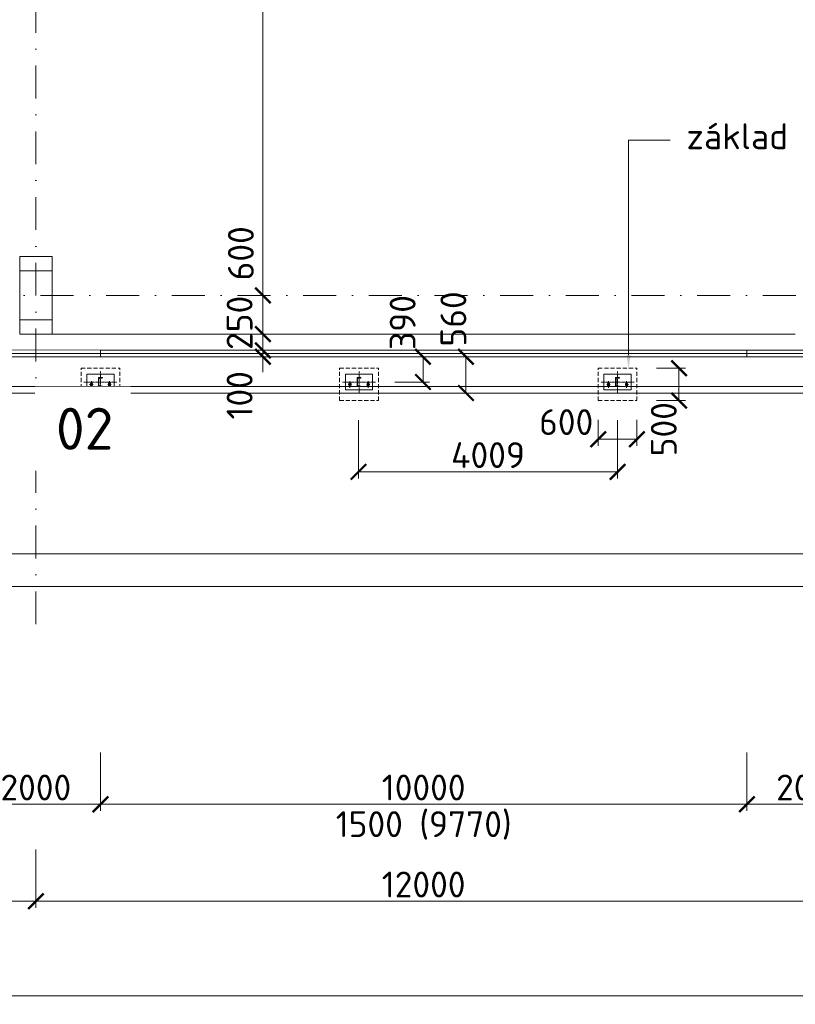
# Model space of a CAD drawing. Header units: millimetres. Extents: x -725694 to 5289369, y -1488057 to 2187451.
# Tile 131 of 656: x 11750 to 23750, y -10963 to 4263. Entities that reach past the tile are written whole.
import ezdxf
from ezdxf import colors
from ezdxf.entities.mleader import LeaderData, LeaderLine
from ezdxf.enums import TextEntityAlignment as Align
from ezdxf.math import Vec2, Vec3

# ---------------------------------------------------------------- set-up
doc = ezdxf.new("R2010")
doc.units = ezdxf.units.MM
for name, pattern in [('AM_DIN_G_W050', [13.75, 9.75, -1.5, 1, -1.5]), ('CENTERX2', [101.6, 63.5, -12.7, 12.7, -12.7]), ('DASHDOT', [25.4, 12.7, -6.35, 0, -6.35]), ('HIDDEN', [9.525, 6.35, -3.175])]:
    doc.linetypes.add(name, pattern=pattern)
doc.layers.get('Defpoints').update_dxf_attribs({"color": 8})
doc.layers.add('_____detaily', color=1, linetype='Continuous')
for name, color, linetype, lineweight in [('A99_N_kce-pohl', 1, 'Continuous', 9), ('A99_N_kce-rez-sil', 6, 'Continuous', 18), ('A99_N_kce-rez-ten', 4, 'Continuous', 9), ('A99_N_koty-200', 5, 'Continuous', 5), ('A99_N_koty-200 @ 200', 5, 'Continuous', 5), ('A99_N_osy', 1, 'CENTERX2', 9), ('A99_N_sraf', 252, 'Continuous', 0), ('A99_N_txt-popis-200', 240, 'Continuous', 5), ('A99_N_txt-popis-50 @ 200', 240, 'Continuous', 9), ('A99_S_kce-pohl', 7, 'Continuous', 5), ('A99_S_sloupy', 7, 'Continuous', 5)]:
    doc.layers.add(name, color=color, linetype=linetype, lineweight=lineweight)
doc.styles.add('A99_kota', font='isocpeur.ttf', dxfattribs={"height": 2})
doc.styles.add('A99_popis', font='isocpeur.ttf')
doc.styles.add('ad_popis 100', font='isocpeur.ttf', dxfattribs={"height": 200})
doc.styles.add('Popis', font='arial.ttf')
doc.linetypes.add('IZOLACE', pattern='A,0.00254,-2.54,[134,ltypeshp.shx,S=2.54,R=0,X=-2.54,Y=0],-5.08,[134,ltypeshp.shx,S=2.54,R=180,X=2.54,Y=0],-2.54', length=10.16254)
doc.dimstyles.new('A99_kota_200 new', dxfattribs={"dimscale": 200, "dimtxt": 2, "dimasz": 1.2, "dimexe": 0.5, "dimexo": 1.5, "dimgap": 0.3, "dimtad": 1, "dimdec": 0, "dimzin": 3, "dimdsep": 46, "dimtxsty": 'A99_kota', "dimblk": 'ARCHTICK', "dimcen": 2.5, "dimazin": 2, "dimtfac": 0.75, "dimtdec": 0, "dimtmove": 2, "dimatfit": 0, "dimfxl": 0, "dimtolj": 1, "dimtzin": 0, "dimlwd": 5, "dimlwe": 5, "dimarcsym": 0})

# ---------------------------------------------------------------- blocks, each defined once
blk = doc.blocks.new('_ArchTick')
at = {"color": 0, "linetype": 'ByBlock', "const_width": 0.15}
blk.add_lwpolyline([(-0.5, -0.5), (0.5, 0.5)], dxfattribs=at)
blk = doc.blocks.new('*D134')
at = {"layer": 'A99_N_koty-200', "color": 0, "lineweight": 5, "transparency": 16777216}
for p, q in [((12000, -8570), (12000, -9470)), ((24000, -8570), (24000, -9470)), ((24000, -9370), (12000, -9370))]:
    blk.add_line(p, q, dxfattribs=at)
at = {"layer": 'Defpoints', "color": 0, "lineweight": 0, "transparency": 16777216}
for p in [(12000, -5085), (24000, -5075), (12000, -9370)]:
    blk.add_point(p, dxfattribs=at)
at = {"layer": 'A99_N_koty-200', "color": 0, "lineweight": 5, "transparency": 16777216, "xscale": 240, "yscale": 240, "zscale": 240, "rotation": 180}
blk.add_blockref('_ArchTick', (12000, -9370), dxfattribs=at)
at = {"layer": 'A99_N_koty-200', "color": 0, "lineweight": 5, "transparency": 16777216, "xscale": 240, "yscale": 240, "zscale": 240}
blk.add_blockref('_ArchTick', (24000, -9370), dxfattribs=at)
at = {"layer": 'A99_N_koty-200', "color": 0, "transparency": 16777216, "insert": (18000, -9110), "char_height": 400, "attachment_point": 5, "style": 'A99_kota'}
blk.add_mtext('\\A1;12000', dxfattribs=at)
blk = doc.blocks.new('*D135')
at = {"layer": 'A99_N_koty-200', "color": 0, "lineweight": 5, "transparency": 16777216}
for p, q in [((0, -8570), (0, -9470)), ((12000, -8570), (12000, -9470)), ((12000, -9370), (0, -9370))]:
    blk.add_line(p, q, dxfattribs=at)
at = {"layer": 'Defpoints', "color": 0, "lineweight": 0, "transparency": 16777216}
for p in [(0, -5085), (12000, -5085), (0, -9370)]:
    blk.add_point(p, dxfattribs=at)
at = {"layer": 'A99_N_koty-200', "color": 0, "lineweight": 5, "transparency": 16777216, "xscale": 240, "yscale": 240, "zscale": 240, "rotation": 180}
blk.add_blockref('_ArchTick', (0, -9370), dxfattribs=at)
at = {"layer": 'A99_N_koty-200', "color": 0, "lineweight": 5, "transparency": 16777216, "xscale": 240, "yscale": 240, "zscale": 240}
blk.add_blockref('_ArchTick', (12000, -9370), dxfattribs=at)
at = {"layer": 'A99_N_koty-200', "color": 0, "transparency": 16777216, "insert": (6000, -9110), "char_height": 400, "attachment_point": 5, "style": 'A99_kota'}
blk.add_mtext('\\A1;12000', dxfattribs=at)
blk = doc.blocks.new('*D517')
at = {"layer": 'A99_N_koty-200', "color": 0, "lineweight": 5, "transparency": 16777216}
for p, q in [((11000, -7070), (11000, -7970)), ((13000, -7070), (13000, -7970)), ((11000, -7870), (13000, -7870))]:
    blk.add_line(p, q, dxfattribs=at)
at = {"layer": 'Defpoints', "color": 0, "lineweight": 18, "transparency": 16777216}
for p in [(11000, -950), (13000, -950), (13000, -7870)]:
    blk.add_point(p, dxfattribs=at)
at = {"layer": 'A99_N_koty-200', "color": 0, "lineweight": 5, "transparency": 16777216, "xscale": 240, "yscale": 240, "zscale": 240, "rotation": 180}
blk.add_blockref('_ArchTick', (11000, -7870), dxfattribs=at)
at = {"layer": 'A99_N_koty-200', "color": 0, "lineweight": 5, "transparency": 16777216, "xscale": 240, "yscale": 240, "zscale": 240}
blk.add_blockref('_ArchTick', (13000, -7870), dxfattribs=at)
at = {"layer": 'A99_N_koty-200', "color": 0, "transparency": 16777216, "insert": (12000, -7610), "char_height": 400, "attachment_point": 5, "style": 'A99_kota'}
blk.add_mtext('\\A1;2000', dxfattribs=at)
blk = doc.blocks.new('*D514')
at = {"layer": 'A99_N_koty-200', "color": 0, "lineweight": 5, "transparency": 16777216}
for p, q in [((23000, -7070), (23000, -7970)), ((25000, -7070), (25000, -7970)), ((23000, -7870), (25000, -7870))]:
    blk.add_line(p, q, dxfattribs=at)
at = {"layer": 'Defpoints', "color": 0, "lineweight": 18, "transparency": 16777216}
for p in [(23000, -950), (25000, -950), (25000, -7870)]:
    blk.add_point(p, dxfattribs=at)
at = {"layer": 'A99_N_koty-200', "color": 0, "lineweight": 5, "transparency": 16777216, "xscale": 240, "yscale": 240, "zscale": 240, "rotation": 180}
blk.add_blockref('_ArchTick', (23000, -7870), dxfattribs=at)
at = {"layer": 'A99_N_koty-200', "color": 0, "lineweight": 5, "transparency": 16777216, "xscale": 240, "yscale": 240, "zscale": 240}
blk.add_blockref('_ArchTick', (25000, -7870), dxfattribs=at)
at = {"layer": 'A99_N_koty-200', "color": 0, "transparency": 16777216, "insert": (24000, -7610), "char_height": 400, "attachment_point": 5, "style": 'A99_kota'}
blk.add_mtext('\\A1;2000', dxfattribs=at)
blk = doc.blocks.new('*D516')
at = {"layer": 'A99_N_koty-200', "color": 0, "lineweight": 5, "transparency": 16777216}
for p, q in [((13000, -7070), (13000, -7970)), ((23000, -7070), (23000, -7970)), ((13000, -7870), (23000, -7870))]:
    blk.add_line(p, q, dxfattribs=at)
at = {"layer": 'Defpoints', "color": 0, "lineweight": 18, "transparency": 16777216}
for p in [(13000, -950), (23000, -950), (23000, -7870)]:
    blk.add_point(p, dxfattribs=at)
at = {"layer": 'A99_N_koty-200', "color": 0, "lineweight": 5, "transparency": 16777216, "xscale": 240, "yscale": 240, "zscale": 240, "rotation": 180}
blk.add_blockref('_ArchTick', (13000, -7870), dxfattribs=at)
at = {"layer": 'A99_N_koty-200', "color": 0, "lineweight": 5, "transparency": 16777216, "xscale": 240, "yscale": 240, "zscale": 240}
blk.add_blockref('_ArchTick', (23000, -7870), dxfattribs=at)
at = {"layer": 'A99_N_koty-200', "color": 0, "transparency": 16777216, "insert": (18000, -7610), "char_height": 400, "attachment_point": 5, "style": 'A99_kota'}
blk.add_mtext('\\A1;10000', dxfattribs=at)
blk = doc.blocks.new('*D503')
at = {"layer": 'A99_N_koty-200', "color": 0, "lineweight": 5, "transparency": 16777216}
for p, q in [((-600, -10030), (-600, -10930)), ((138875, -10030), (138875, -10930)), ((-600, -10830), (138875, -10830))]:
    blk.add_line(p, q, dxfattribs=at)
at = {"layer": 'Defpoints', "color": 0, "lineweight": 18, "transparency": 16777216}
for p in [(-600, -950), (138875, -950), (138875, -10830)]:
    blk.add_point(p, dxfattribs=at)
at = {"layer": 'A99_N_koty-200', "color": 0, "lineweight": 5, "transparency": 16777216, "xscale": 240, "yscale": 240, "zscale": 240, "rotation": 180}
blk.add_blockref('_ArchTick', (-600, -10830), dxfattribs=at)
at = {"layer": 'A99_N_koty-200', "color": 0, "lineweight": 5, "transparency": 16777216, "xscale": 240, "yscale": 240, "zscale": 240}
blk.add_blockref('_ArchTick', (138875, -10830), dxfattribs=at)
at = {"layer": 'A99_N_koty-200', "color": 0, "transparency": 16777216, "insert": (69137.5, -10570), "char_height": 400, "attachment_point": 5, "style": 'A99_kota'}
blk.add_mtext('\\A1;139475', dxfattribs=at)
blk = doc.blocks.new('*D521')
at = {"layer": 'A99_N_koty-200', "color": 0, "lineweight": 5, "transparency": 16777216}
for p, q in [((15512.5, -850), (15512.5, -610)), ((15512.5, -850), (15612.5, -850)), ((15512.5, -950), (15512.5, -850)), ((15512.5, -950), (15612.5, -950)), ((15512.5, -950), (15512.5, -1190))]:
    blk.add_line(p, q, dxfattribs=at)
at = {"layer": 'Defpoints', "color": 0, "lineweight": 18, "transparency": 16777216}
for p in [(15512.5, -850), (15512.5, -850), (15512.5, -950)]:
    blk.add_point(p, dxfattribs=at)
at = {"layer": 'A99_N_koty-200', "color": 0, "lineweight": 5, "transparency": 16777216, "xscale": 240, "yscale": 240, "zscale": 240}
for p, rotation in [((15512.5, -850), 270), ((15512.5, -950), 90)]:
    blk.add_blockref('_ArchTick', p, dxfattribs=dict(at, rotation=rotation))
at = {"layer": 'A99_N_koty-200', "color": 0, "transparency": 16777216, "insert": (15152.5, -1545), "char_height": 400, "attachment_point": 5, "rotation": 90, "style": 'A99_kota'}
blk.add_mtext('\\A1;100', dxfattribs=at)
blk = doc.blocks.new('*D288')
at = {"layer": 'A99_N_koty-200', "color": 0, "lineweight": 5, "transparency": 16777216}
for p, q in [((15512.5, -600), (15612.5, -600)), ((15512.5, -850), (15512.5, -600)), ((15512.5, -850), (15612.5, -850))]:
    blk.add_line(p, q, dxfattribs=at)
at = {"layer": 'Defpoints', "color": 0, "lineweight": 0, "transparency": 16777216}
for p in [(15512.5, -600), (15512.5, -600), (15512.5, -850)]:
    blk.add_point(p, dxfattribs=at)
at = {"layer": 'A99_N_koty-200', "color": 0, "lineweight": 5, "transparency": 16777216, "xscale": 240, "yscale": 240, "zscale": 240}
for p, rotation in [((15512.5, -600), 90), ((15512.5, -850), 270)]:
    blk.add_blockref('_ArchTick', p, dxfattribs=dict(at, rotation=rotation))
at = {"layer": 'A99_N_koty-200', "color": 0, "transparency": 16777216, "insert": (15152.5, -425), "char_height": 400, "attachment_point": 5, "rotation": 90, "style": 'A99_kota'}
blk.add_mtext('\\A1;250', dxfattribs=at)
blk = doc.blocks.new('*D328')
at = {"layer": 'A99_N_koty-200', "color": 0, "lineweight": 5, "transparency": 16777216}
for p, q in [((15512.5, 0), (15612.5, 0)), ((15512.5, -600), (15512.5, 0)), ((15512.5, -600), (15612.5, -600))]:
    blk.add_line(p, q, dxfattribs=at)
at = {"layer": 'Defpoints', "color": 0, "lineweight": 0, "transparency": 16777216}
for p in [(15512.5, 0), (15512.5, 0), (15512.5, -600)]:
    blk.add_point(p, dxfattribs=at)
at = {"layer": 'A99_N_koty-200', "color": 0, "lineweight": 5, "transparency": 16777216, "xscale": 240, "yscale": 240, "zscale": 240}
for p, rotation in [((15512.5, 0), 90), ((15512.5, -600), 270)]:
    blk.add_blockref('_ArchTick', p, dxfattribs=dict(at, rotation=rotation))
at = {"layer": 'A99_N_koty-200', "color": 0, "transparency": 16777216, "insert": (15172.5, 650), "char_height": 400, "attachment_point": 5, "rotation": 90, "style": 'A99_kota'}
blk.add_mtext('\\A1;600', dxfattribs=at)
blk = doc.blocks.new('*D329')
at = {"layer": 'A99_N_koty-200', "color": 0, "lineweight": 5, "transparency": 16777216}
for p, q in [((15512.5, 23400), (15612.5, 23400)), ((15512.5, 0), (15512.5, 23400)), ((15512.5, 0), (15612.5, 0))]:
    blk.add_line(p, q, dxfattribs=at)
at = {"layer": 'Defpoints', "color": 0, "lineweight": 0, "transparency": 16777216}
for p in [(15512.5, 23400), (15512.5, 23400), (15512.5, 0)]:
    blk.add_point(p, dxfattribs=at)
at = {"layer": 'A99_N_koty-200', "color": 0, "lineweight": 5, "transparency": 16777216, "xscale": 240, "yscale": 240, "zscale": 240}
for p, rotation in [((15512.5, 23400), 90), ((15512.5, 0), 270)]:
    blk.add_blockref('_ArchTick', p, dxfattribs=dict(at, rotation=rotation))
at = {"layer": 'A99_N_koty-200', "color": 0, "transparency": 16777216, "insert": (15252.5, 11700), "char_height": 400, "attachment_point": 5, "rotation": 90, "style": 'A99_kota'}
blk.add_mtext('\\A1;23400', dxfattribs=at)
blk = doc.blocks.new('*U118')
for p, q in [((0, -140), (0, 0)), ((60, 0), (0, 0)), ((60, -3), (60, 0)), ((60, -140), (0, -140)), ((7, -119), (7, -21)), ((16, -11), (55, -8)), ((55, -132), (16, -129)), ((60, -140), (60, -137))]:
    blk.add_line(p, q)
for centre, radius, start, end in [((17, -21), 10, 94.5739, 180), ((17, -119), 10, 180, 265.4261), ((55, -3), 5, 274.5739, 0), ((55, -137), 5, 0, 85.4261)]:
    blk.add_arc(centre, radius, start, end)
at = {"layer": 'Defpoints', "color": 221, "style": 'Popis'}
blk.add_attdef('VELIKOST_PROFILU', text='', height=5, dxfattribs=at).set_placement((36, 12), align=Align.BOTTOM_LEFT)
blk = doc.blocks.new('*D385')
at = {"layer": 'A99_N_koty-200', "color": 0, "lineweight": 5, "transparency": 16777216}
for p, q in [((20700, -1927), (20700, -2325)), ((21300, -1927), (21300, -2325)), ((20700, -2225), (21300, -2225))]:
    blk.add_line(p, q, dxfattribs=at)
at = {"layer": 'Defpoints', "color": 0, "lineweight": 0, "transparency": 16777216}
for p in [(20700, -1627), (21300, -1627), (21300, -2225)]:
    blk.add_point(p, dxfattribs=at)
at = {"layer": 'A99_N_koty-200', "color": 0, "lineweight": 5, "transparency": 16777216, "xscale": 240, "yscale": 240, "zscale": 240, "rotation": 180}
blk.add_blockref('_ArchTick', (20700, -2225), dxfattribs=at)
at = {"layer": 'A99_N_koty-200', "color": 0, "lineweight": 5, "transparency": 16777216, "xscale": 240, "yscale": 240, "zscale": 240}
blk.add_blockref('_ArchTick', (21300, -2225), dxfattribs=at)
at = {"layer": 'A99_N_koty-200', "color": 0, "transparency": 16777216, "insert": (20205, -1960), "char_height": 400, "attachment_point": 5, "style": 'A99_kota'}
blk.add_mtext('\\A1;600', dxfattribs=at)
blk = doc.blocks.new('*D386')
at = {"layer": 'A99_N_koty-200', "color": 0, "lineweight": 5, "transparency": 16777216}
for p, q in [((21600, -1127), (22050, -1127)), ((21950, -1127), (21950, -1627)), ((21600, -1627), (22050, -1627))]:
    blk.add_line(p, q, dxfattribs=at)
at = {"layer": 'Defpoints', "color": 0, "lineweight": 0, "transparency": 16777216}
for p in [(21300, -1127), (21300, -1627), (21950, -1627)]:
    blk.add_point(p, dxfattribs=at)
at = {"layer": 'A99_N_koty-200', "color": 0, "lineweight": 5, "transparency": 16777216, "xscale": 240, "yscale": 240, "zscale": 240}
for p, rotation in [((21950, -1127), 90), ((21950, -1627), 270)]:
    blk.add_blockref('_ArchTick', p, dxfattribs=dict(at, rotation=rotation))
at = {"layer": 'A99_N_koty-200', "color": 0, "transparency": 16777216, "insert": (21715, -2070), "char_height": 400, "attachment_point": 5, "rotation": 90, "style": 'A99_kota'}
blk.add_mtext('\\A1;500', dxfattribs=at)
blk = doc.blocks.new('*D387')
at = {"layer": 'A99_N_koty-200', "color": 0, "lineweight": 5, "transparency": 16777216}
for p, q in [((1000, -3195), (1000, -4095)), ((61000, -3195), (61000, -4095)), ((1000, -3995), (61000, -3995))]:
    blk.add_line(p, q, dxfattribs=at)
at = {"layer": 'Defpoints', "color": 0, "lineweight": 0, "transparency": 16777216}
for p in [(1000, -1507.5), (61000, -1507.5), (61000, -3995)]:
    blk.add_point(p, dxfattribs=at)
at = {"layer": 'A99_N_koty-200', "color": 0, "lineweight": 5, "transparency": 16777216, "xscale": 240, "yscale": 240, "zscale": 240, "rotation": 180}
blk.add_blockref('_ArchTick', (1000, -3995), dxfattribs=at)
at = {"layer": 'A99_N_koty-200', "color": 0, "lineweight": 5, "transparency": 16777216, "xscale": 240, "yscale": 240, "zscale": 240}
blk.add_blockref('_ArchTick', (61000, -3995), dxfattribs=at)
at = {"layer": 'A99_N_koty-200', "color": 0, "transparency": 16777216, "insert": (30000, -3675), "char_height": 400, "attachment_point": 5, "style": 'A99_kota'}
blk.add_mtext('\\A1;podpory svodidla 15 x 4000', dxfattribs=at)
blk = doc.blocks.new('*D388')
at = {"layer": 'A99_N_koty-200', "color": 0, "lineweight": 5, "transparency": 16777216}
for p, q in [((16991, -1930), (16991, -2830)), ((21000, -1930), (21000, -2830)), ((16991, -2730), (21000, -2730))]:
    blk.add_line(p, q, dxfattribs=at)
at = {"layer": 'Defpoints', "color": 0, "lineweight": 0, "transparency": 16777216}
for p in [(16991, -1510), (21000, -1510), (21000, -2730)]:
    blk.add_point(p, dxfattribs=at)
at = {"layer": 'A99_N_koty-200', "color": 0, "lineweight": 5, "transparency": 16777216, "xscale": 240, "yscale": 240, "zscale": 240, "rotation": 180}
blk.add_blockref('_ArchTick', (16991, -2730), dxfattribs=at)
at = {"layer": 'A99_N_koty-200', "color": 0, "lineweight": 5, "transparency": 16777216, "xscale": 240, "yscale": 240, "zscale": 240}
blk.add_blockref('_ArchTick', (21000, -2730), dxfattribs=at)
at = {"layer": 'A99_N_koty-200', "color": 0, "transparency": 16777216, "insert": (18996, -2470), "char_height": 400, "attachment_point": 5, "style": 'A99_kota'}
blk.add_mtext('\\A1;4009', dxfattribs=at)
blk = doc.blocks.new('*D531')
at = {"layer": 'A99_N_koty-200', "color": 0, "lineweight": 5, "transparency": 16777216}
for p, q in [((17990, -950), (18090, -950)), ((17990, -1340), (17990, -950)), ((17555.5, -1340), (18090, -1340))]:
    blk.add_line(p, q, dxfattribs=at)
at = {"layer": 'Defpoints', "color": 0, "lineweight": 18, "transparency": 16777216}
for p in [(17990, -950), (17990, -950), (17255.5, -1340)]:
    blk.add_point(p, dxfattribs=at)
at = {"layer": 'A99_N_koty-200', "color": 0, "lineweight": 5, "transparency": 16777216, "xscale": 240, "yscale": 240, "zscale": 240}
for p, rotation in [((17990, -950), 90), ((17990, -1340), 270)]:
    blk.add_blockref('_ArchTick', p, dxfattribs=dict(at, rotation=rotation))
at = {"layer": 'A99_N_koty-200', "color": 0, "transparency": 16777216, "insert": (17675, -420), "char_height": 400, "attachment_point": 5, "rotation": 90, "style": 'A99_kota'}
blk.add_mtext('\\A1;390', dxfattribs=at)
blk = doc.blocks.new('*D532')
at = {"layer": 'A99_N_koty-200', "color": 0, "lineweight": 5, "transparency": 16777216}
for p, q in [((18655, -950), (18755, -950)), ((18655, -950), (18655, -1510)), ((18655, -1510), (18755, -1510))]:
    blk.add_line(p, q, dxfattribs=at)
at = {"layer": 'Defpoints', "color": 0, "lineweight": 18, "transparency": 16777216}
for p in [(18655, -950), (18655, -1510), (18655, -1510)]:
    blk.add_point(p, dxfattribs=at)
at = {"layer": 'A99_N_koty-200', "color": 0, "lineweight": 5, "transparency": 16777216, "xscale": 240, "yscale": 240, "zscale": 240}
for p, rotation in [((18655, -950), 90), ((18655, -1510), 270)]:
    blk.add_blockref('_ArchTick', p, dxfattribs=dict(at, rotation=rotation))
at = {"layer": 'A99_N_koty-200', "color": 0, "transparency": 16777216, "insert": (18460, -365), "char_height": 400, "attachment_point": 5, "rotation": 90, "style": 'A99_kota'}
blk.add_mtext('\\A1;560', dxfattribs=at)
blk = doc.blocks.new('*D393')
at = {"layer": 'A99_N_koty-200', "color": 0, "lineweight": 5, "transparency": 16777216}
for p, q in [((-756, -829), (-828, -640)), ((-799, -1510), (-1429, -1510))]:
    blk.add_line(p, q, dxfattribs=at)
blk.add_arc((-499, -1510), 830, 110.6942, 180, dxfattribs=at)
at = {"layer": 'Defpoints', "color": 0, "lineweight": 0, "transparency": 16777216}
for p in [(-1073, -911), (-650, -1110), (-499, -1510), (-499, -1510), (63800, -1510)]:
    blk.add_point(p, dxfattribs=at)
at = {"layer": 'A99_N_koty-200', "color": 0, "lineweight": 5, "transparency": 16777216, "xscale": 240, "yscale": 240, "zscale": 240}
for p, rotation in [((-792, -733), 20.69419997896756), ((-1329, -1510), 270)]:
    blk.add_blockref('_ArchTick', p, dxfattribs=dict(at, rotation=rotation))
at = {"layer": 'A99_N_koty-200', "color": 0, "transparency": 16777216, "insert": (-1409, -881), "char_height": 400, "width": 594.59, "attachment_point": 5, "rotation": 55.3471, "style": 'A99_kota'}
blk.add_mtext('\\A1;70{\\fArial|b0|i0|c238|p34;\\H1.08333x;°}', dxfattribs=at)

msp = doc.modelspace()

# ---------------------------------------------------------------- linework, layer by layer
at = {"layer": '_____detaily', "color": 7, "linetype": 'HIDDEN', "lineweight": 5, "ltscale": 10}
for points in [[(12700, -1127), (13300, -1127)], [(12700, -1627), (12700, -1127)], [(13300, -1627), (13300, -1127)], [(16700, -1127), (17300, -1127)], [(16700, -1627), (16700, -1127)], [(17300, -1627), (17300, -1127)], [(20700, -1127), (21300, -1127)], [(20700, -1627), (20700, -1127)], [(21300, -1627), (21300, -1127)], [(12700, -1627), (13300, -1627)], [(16700, -1627), (17300, -1627)], [(20700, -1627), (21300, -1627)]]:
    msp.add_lwpolyline(points, dxfattribs=at)
at = {"layer": '_____detaily', "color": 7, "linetype": 'AM_DIN_G_W050', "lineweight": 0, "ltscale": 2}
for points in [[(13000, -1507.5), (13000, -1172.5)], [(17000, -1507.5), (17000, -1172.5)], [(21000, -1507.5), (21000, -1172.5)], [(13255.5, -1340), (12744.5, -1340)], [(12860, -1431.4), (12860, -1328.9)], [(13140, -1431.4), (13140, -1328.9)], [(17255.5, -1340), (16744.5, -1340)], [(16860, -1431.4), (16860, -1328.9)], [(17140, -1431.4), (17140, -1328.9)], [(21255.5, -1340), (20744.5, -1340)], [(20860, -1431.4), (20860, -1328.9)], [(21140, -1431.4), (21140, -1328.9)], [(12832.5, -1380.2), (12887.5, -1380.2)], [(13167.5, -1380.2), (13112.5, -1380.2)], [(16832.5, -1380.2), (16887.5, -1380.2)], [(17167.5, -1380.2), (17112.5, -1380.2)], [(20832.5, -1380.2), (20887.5, -1380.2)], [(21167.5, -1380.2), (21112.5, -1380.2)]]:
    msp.add_lwpolyline(points, dxfattribs=at)
at = {"layer": '_____detaily', "color": 7, "linetype": 'Continuous', "lineweight": 5}
for points in [[(12790, -1340), (12790, -1460), (13210, -1460), (13210, -1220), (12790, -1220)], [(16790, -1340), (16790, -1460), (17210, -1460), (17210, -1220), (16790, -1220)], [(20790, -1340), (20790, -1460), (21210, -1460), (21210, -1220), (20790, -1220)]]:
    msp.add_lwpolyline(points, close=True, dxfattribs=at)
at = {"layer": '_____detaily', "color": 7, "linetype": 'Continuous', "lineweight": 0}
for points in [[(12844, -1391), (12844, -1369.1)], [(12876, -1391), (12876, -1369.1)], [(13124, -1391), (13124, -1369.1)], [(13156, -1391), (13156, -1369.1)], [(16844, -1391), (16844, -1369.1)], [(16876, -1391), (16876, -1369.1)], [(17124, -1391), (17124, -1369.1)], [(17156, -1391), (17156, -1369.1)], [(20844, -1391), (20844, -1369.1)], [(20876, -1391), (20876, -1369.1)], [(21124, -1391), (21124, -1369.1)], [(21156, -1391), (21156, -1369.1)]]:
    msp.add_lwpolyline(points, dxfattribs=at)
for centre, start, end in [((12860, -1369), 359.60769, 180.39231), ((13140, -1369), 359.60769, 180.39231), ((16860, -1369), 359.60769, 180.39231), ((17140, -1369), 359.60769, 180.39231), ((20860, -1369), 359.60769, 180.39231), ((21140, -1369), 359.60769, 180.39231), ((12860, -1391.3), 178.90709, 1.09291), ((13140, -1391.3), 178.90709, 1.09291), ((16860, -1391.3), 178.90709, 1.09291), ((17140, -1391.3), 178.90709, 1.09291), ((20860, -1391.3), 178.90709, 1.09291), ((21140, -1391.3), 178.90709, 1.09291)]:
    msp.add_arc(centre, 16, start, end, dxfattribs=at)
at = {"layer": 'A99_N_kce-pohl', "linetype": 'Continuous', "lineweight": 5, "ltscale": 0.5}
for points in [[(-650, -1110), (-498.9, -1510), (63799.5, -1510)], [(-556.5, -1074.7), (-429.8, -1410), (63799.5, -1410)]]:
    msp.add_lwpolyline(points, dxfattribs=at)
at = {"layer": 'A99_N_kce-rez-sil', "linetype": 'Continuous', "lineweight": 5}
for p, q in [((13000, -850), (13000, -950)), ((23000, -850), (23000, -950))]:
    msp.add_line(p, q, dxfattribs=at)
at = {"layer": 'A99_N_kce-rez-sil', "linetype": 'Continuous'}
for points in [[(11000, -845), (13000, -850)], [(23000, -850), (13000, -850)], [(23000, -850), (25000, -850)], [(11000, -950), (13000, -950)], [(23000, -950), (13000, -950)], [(23000, -950), (25000, -950)]]:
    msp.add_lwpolyline(points, dxfattribs=at)
at = {"layer": 'A99_N_osy', "linetype": 'DASHDOT', "ltscale": 40}
msp.add_line((187349.6, 0), (-3600, 0), dxfattribs=at)
msp.add_lwpolyline([(12000, -5085), (12000, 84377.5)], dxfattribs=at)
at = {"layer": 'A99_S_kce-pohl'}
msp.add_line((12250, -600), (23750, -600), dxfattribs=at)
at = {"layer": 'A99_S_kce-pohl', "linetype": 'Continuous', "lineweight": 0, "ltscale": 0.5}
msp.add_lwpolyline([(-600, -950), (-600, -4500), (64050, -4500)], dxfattribs=at)
at = {"layer": 'A99_S_sloupy', "linetype": 'Continuous', "ltscale": 2}
msp.add_lwpolyline([(12250, -600), (11750, -600), (11750, 600), (12250, 600)], close=True, dxfattribs=at)
at = {"layer": 'A99_S_sloupy', "linetype": 'Continuous', "lineweight": 20, "ltscale": 2}
for points in [[(12250, 600), (11750, 600), (11750, 380), (12250, 380)], [(12250, -600), (11750, -600), (11750, -380), (12250, -380)]]:
    msp.add_lwpolyline(points, close=True, dxfattribs=at)

# ---------------------------------------------------------------- block references
at = {"layer": 'A99_N_kce-rez-ten', "color": 7, "lineweight": 0}
for p in [(12970, -1270), (16970, -1270), (20970, -1270)]:
    msp.add_blockref('*U118', p, dxfattribs=at).add_auto_attribs({'VELIKOST_PROFILU': 'U140'})

# ---------------------------------------------------------------- texts
at = {"layer": 'A99_N_koty-200 @ 200', "style": 'A99_kota'}
msp.add_text('1500 (9770)', height=400, dxfattribs=at).set_placement((18000, -8376.7), align=Align.CENTER)

# ---------------------------------------------------------------- dimensions: what is measured, and where the dimension line sits
at = {"layer": 'A99_N_koty-200 @ 200'}
for base, p1, p2, angle, override, picture, middle in [((15512.5, 23400), (15512.5, 0), (15512.5, 23400), 90, {"dimscale": 200, "dimtix": 1, "dimtofl": 1, "dimtmove": 2, "dimatfit": 3}, '*D329', (15252.5, 11700)), ((0, -9370), (12000, -5085), (0, -5085), 180, {"dimscale": 200, "dimtix": 1, "dimtofl": 1, "dimtmove": 1, "dimatfit": 1}, '*D135', (6000, -9110)), ((12000, -9370), (24000, -5075), (12000, -5085), 180, {"dimscale": 200, "dimtix": 1, "dimtofl": 1, "dimtmove": 1, "dimatfit": 1}, '*D134', (18000, -9110))]:
    dim = msp.add_linear_dim(base=base, p1=p1, p2=p2, angle=angle, dimstyle='A99_kota_200 new', override=override, dxfattribs=at)
    dim.commit()
    dim.dimension.update_dxf_attribs({"geometry": picture, "text_midpoint": middle})
for base, p1, p2, picture, middle in [((15512.5, 0), (15512.5, -600), (15512.5, 0), '*D328', (15172.5, 650)), ((15512.5, -600), (15512.5, -850), (15512.5, -600), '*D288', (15152.5, -425)), ((17990, -950), (17255.5, -1340), (17990, -950), '*D531', (17675, -420)), ((18655, -1510), (18655, -950), (18655, -1510), '*D532', (18460, -365)), ((15512.5, -850), (15512.5, -950), (15512.5, -850), '*D521', (15152.5, -1545)), ((21950, -1627), (21300, -1127), (21300, -1627), '*D386', (21715, -2070))]:
    dim = msp.add_linear_dim(base=base, p1=p1, p2=p2, angle=90, dimstyle='A99_kota_200 new', override={"dimscale": 200, "dimtix": 1, "dimtofl": 1, "dimtmove": 2, "dimatfit": 3}, dxfattribs=at)
    dim.commit()
    dim.dimension.update_dxf_attribs({"geometry": picture, "text_midpoint": middle, "dimtype": 128})
for base, p1, p2, override, picture, middle in [((138875, -10830), (-600, -950), (138875, -950), {"dimscale": 200, "dimtix": 1, "dimtofl": 1, "dimtmove": 1, "dimatfit": 1}, '*D503', (69137.5, -10570)), ((13000, -7870), (11000, -950), (13000, -950), {"dimscale": 200, "dimtix": 1, "dimtofl": 1, "dimtmove": 1, "dimatfit": 1}, '*D517', (12000, -7610)), ((23000, -7870), (13000, -950), (23000, -950), {"dimscale": 200, "dimtix": 1, "dimtofl": 1, "dimtmove": 1, "dimatfit": 1}, '*D516', (18000, -7610)), ((25000, -7870), (23000, -950), (25000, -950), {"dimscale": 200, "dimtix": 1, "dimtofl": 1, "dimtmove": 1, "dimatfit": 1}, '*D514', (24000, -7610)), ((21000, -2730), (16991, -1510), (21000, -1510), {"dimscale": 200, "dimtix": 1, "dimtofl": 1, "dimtmove": 2, "dimatfit": 3}, '*D388', (18995.5, -2470))]:
    dim = msp.add_linear_dim(base=base, p1=p1, p2=p2, dimstyle='A99_kota_200 new', override=override, dxfattribs=at)
    dim.commit()
    dim.dimension.update_dxf_attribs({"geometry": picture, "text_midpoint": middle})
dim = msp.add_linear_dim(base=(61000, -3995), p1=(1000, -1507.5), p2=(61000, -1507.5), text='podpory svodidla 15 x 4000', dimstyle='A99_kota_200 new', override={"dimscale": 200, "dimtix": 1, "dimtofl": 1, "dimtmove": 1, "dimatfit": 1}, dxfattribs=at)
dim.commit()
dim.dimension.update_dxf_attribs({"geometry": '*D387', "text_midpoint": (30000, -3995), "dimtype": 128})
dim = msp.add_linear_dim(base=(21300, -2225), p1=(20700, -1627), p2=(21300, -1627), dimstyle='A99_kota_200 new', override={"dimscale": 200, "dimtix": 1, "dimtofl": 1, "dimtmove": 2, "dimatfit": 3}, dxfattribs=at)
dim.commit()
dim.dimension.update_dxf_attribs({"geometry": '*D385', "text_midpoint": (20205, -1960), "dimtype": 128})

# ---------------------------------------------------------------- next in the draw order: texts
at = {"layer": 'A99_N_txt-popis-200', "lineweight": 0, "insert": (12310, -1737.5), "char_height": 650, "attachment_point": 1, "style": 'ad_popis 100', "bg_fill": 2}
msp.add_mtext_dynamic_manual_height_columns('02', width=832.5, gutter_width=1000, heights=[0], dxfattribs=at)

# ---------------------------------------------------------------- next in the draw order: dimensions: what is measured, and where the dimension line sits
at = {"layer": 'A99_N_koty-200 @ 200'}
dim = msp.add_angular_dim_2l(base=(-1073.4, -910.9), line1=((-498.9, -1510), (63799.5, -1510)), line2=((-650, -1110), (-498.9, -1510)), text='70{\\fArial|b0|i0|c238|p34;\\H1.08333x;°}', dimstyle='A99_kota_200 new', override={"dimscale": 200, "dimtix": 1, "dimtofl": 1, "dimtmove": 2, "dimatfit": 3}, dxfattribs=at)
dim.commit()
dim.dimension.update_dxf_attribs({"geometry": '*D393', "text_midpoint": (-1409.3, -880.7)})

# ---------------------------------------------------------------- next in the draw order: leaders
at = {"layer": 'A99_N_txt-popis-50 @ 200', "lineweight": 9}
ml = msp.add_multileader_mtext('Standard', dxfattribs=at)
ml.set_content('\\A1;{\\C256;základ 600/500mm, úroveň -1,065m, prostý beton C16/20}', color=1, style='A99_popis')
ml.set_leader_properties(color=256, linetype='ByLayer', lineweight=-1)
ml.build(insert=Vec2(0, 0))
ml.multileader.update_dxf_attribs({"dogleg_length": 3.23, "arrow_head_size": 200, "scale": 200})
ctx = ml.context
ctx.base_point, ctx.scale, ctx.char_height, ctx.arrow_head_size, ctx.landing_gap_size, ctx.plane_origin = Vec3(21815, 2400), 200, 400, 200, 250, Vec3(27702.5, -7905.8)
notes = []
notes.append((ctx, [(0, (1, 1, 0), (21170, 2400), (1, 0), 645, [(0, [(21170, -1127)], 0, [])])]))
ctx.mtext.insert, ctx.mtext.width, ctx.mtext.defined_height, ctx.mtext.flow_direction = Vec3(22065, 2660), 8793.198, 8.47, 5
ctx.mtext.has_bg_fill, ctx.mtext.bg_color, ctx.mtext.bg_scale_factor, ctx.mtext.bg_transparency, ctx.mtext.use_window_bg_color = 1, -1073741824, 1, 0, 1
for ctx, leaders in notes:
    for number, flags, end, landing, length, lines in leaders:
        leader = LeaderData()
        leader.index, (leader.has_last_leader_line, leader.has_dogleg_vector, leader.attachment_direction) = number, flags
        leader.last_leader_point, leader.dogleg_vector, leader.dogleg_length = Vec3(end), Vec3(landing), length
        for number, points, colour, breaks in lines:
            line = LeaderLine()
            line.index, line.vertices, line.color, line.breaks = number, Vec3.list(points), colors.encode_raw_color(colour), breaks
            leader.lines.append(line)
        ctx.leaders.append(leader)

# ---------------------------------------------------------------- next in the draw order: linework, layer by layer
at = {"layer": 'A99_N_sraf', "linetype": 'IZOLACE', "lineweight": 0, "ltscale": 3}
msp.add_lwpolyline([(79050, -900), (-600, -900)], dxfattribs=at)

doc.saveas('drawing.dxf')
